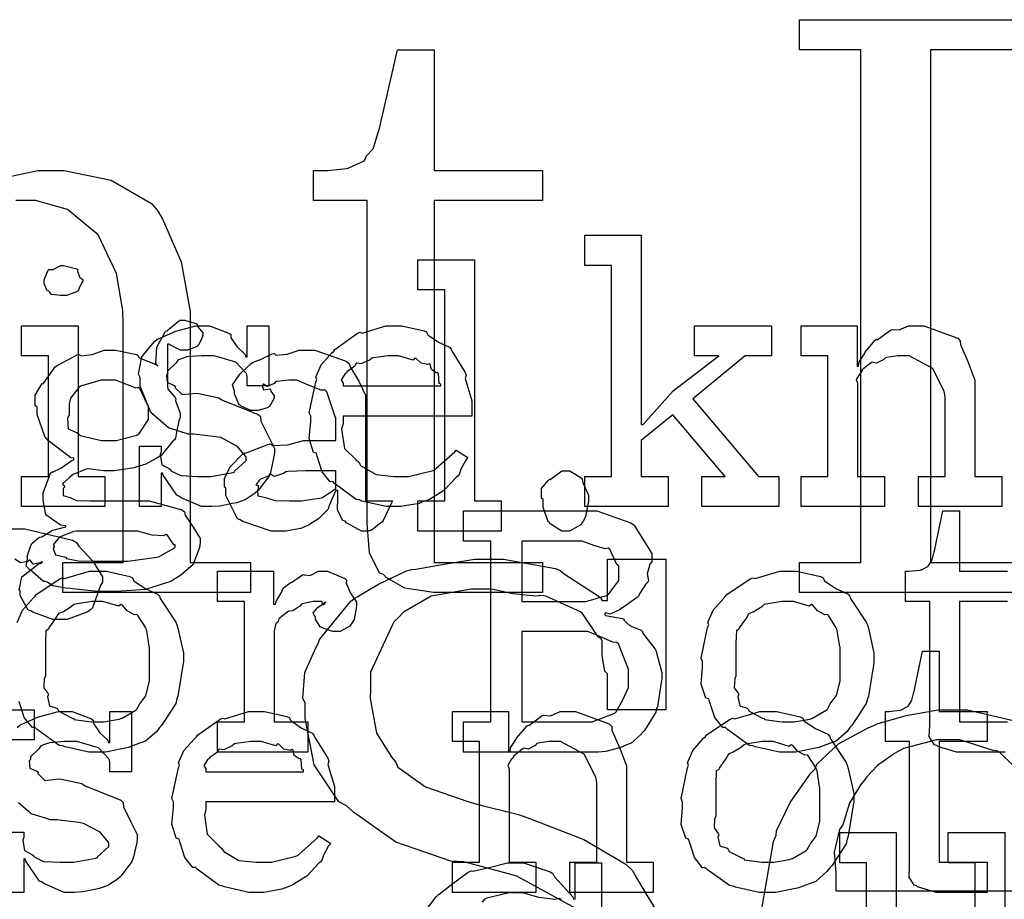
# Model space of a CAD drawing. Extents: x 0 to 8.5, y 0 to 11.
# Tile 322 of 379: x 5.138 to 5.592, y 6.855 to 7.26. Entities that reach past the tile are written whole.
import ezdxf

# ---------------------------------------------------------------- set-up
doc = ezdxf.new("R2010")
doc.units = 0
doc.layers.get('0').update_dxf_attribs({"linetype": 'CONTINUOUS'})

msp = doc.modelspace()

# ---------------------------------------------------------------- linework, layer by layer
at = {"color": 0}
for points in [[(5.60721, 6.9961), (5.49761, 6.9961), (5.49761, 7.00999), (5.49761, 7.00999), (5.52582, 7.00999), (5.52582, 7.2461), (5.49761, 7.2461), (5.49761, 7.25999), (5.60721, 7.25999)], [(5.60374, 7.2461), (5.55794, 7.2461), (5.55794, 7.00999), (5.55794, 7.00999), (5.60374, 7.00999)], [(5.13226, 7.18744), (5.14665, 7.19054), (5.15147, 7.19054), (5.15869, 7.19054), (5.18039, 7.18599), (5.19906, 7.17535), (5.20161, 7.17231), (5.20389, 7.16851), (5.21262, 7.14849), (5.21679, 7.12554), (5.21679, 7.11783), (5.21679, 7.00999), (5.24457, 7.00999), (5.24457, 6.9961), (5.15821, 6.9961), (5.15821, 7.00999), (5.18599, 7.00999), (5.18599, 7.12022), (5.18587, 7.12597), (5.18294, 7.14312), (5.17443, 7.16092), (5.16037, 7.17253), (5.14556, 7.17665), (5.14063, 7.17665), (5.13656, 7.17665)], [(5.59239, 6.92258), (5.59017, 6.92258), (5.58946, 6.92258), (5.58822, 6.92258), (5.58539, 6.92258), (5.58447, 6.92258), (5.58306, 6.92258), (5.57986, 6.92258), (5.57883, 6.92258), (5.57736, 6.92258), (5.57406, 6.92258), (5.57297, 6.92258), (5.57297, 6.92258), (5.56993, 6.92258), (5.56136, 6.92513), (5.56082, 6.92562), (5.55979, 6.92589), (5.5574, 6.92958), (5.55757, 6.93479), (5.55757, 6.93647), (5.55757, 6.99203), (5.5465, 6.99203), (5.5465, 7.00592), (5.54801, 7.00592), (5.54801, 7.00592), (5.55311, 7.00646), (5.55344, 7.00657), (5.55376, 7.00662), (5.55669, 7.00814), (5.55692, 7.00831), (5.55692, 7.00831), (5.55854, 7.01085), (5.55865, 7.01112), (5.55865, 7.01112), (5.55963, 7.01486), (5.55974, 7.01525), (5.56364, 7.03369), (5.57124, 7.03369), (5.57124, 7.00592), (5.59337, 7.00592)], [(5.1326, 7.02539), (5.14057, 7.02539), (5.16254, 7.02018), (5.1645, 7.0191), (5.16547, 7.01742), (5.17193, 7.01047), (5.17643, 7.00331), (5.17643, 7.00087), (5.17557, 6.99929), (5.17188, 6.9891), (5.17101, 6.98828), (5.16971, 6.98714), (5.1601, 6.98372), (5.1569, 6.98372), (5.15354, 6.98372), (5.14432, 6.98699), (5.14344, 6.98763), (5.14219, 6.98796), (5.13846, 6.99474), (5.13846, 6.99696), (5.13803, 6.99718), (5.13926, 7.00336), (5.14692, 7.00928), (5.14865, 7.00976), (5.14865, 7.01042), (5.14785, 7.00982), (5.14453, 7.00922), (5.14307, 7.01107), (5.14258, 7.01107), (5.14199, 7.01042), (5.13857, 7.00971), (5.13601, 7.0115)], [(5.39615, 6.84961), (5.3674, 6.86546), (5.3635, 6.86654), (5.34289, 6.87196), (5.33686, 6.87235), (5.31164, 6.88113), (5.29204, 6.89497), (5.28885, 6.89779), (5.28526, 6.89974), (5.27393, 6.91678), (5.26975, 6.93804), (5.26975, 6.9451), (5.26867, 6.94738), (5.26958, 6.95921), (5.27479, 6.9706), (5.27582, 6.97265), (5.27636, 6.9745), (5.2909, 6.99208), (5.29275, 6.99349), (5.29383, 6.99414), (5.3036, 6.99994), (5.31625, 7.00597), (5.31879, 7.00672), (5.32075, 7.00678), (5.33393, 7.00917), (5.34776, 7.0115), (5.35243, 7.0115), (5.36117, 7.0115), (5.3851, 7.00717), (5.38737, 7.00629), (5.38917, 7.00478), (5.40571, 6.99393), (5.40668, 6.9924), (5.40907, 6.9924), (5.40907, 7.0115), (5.43599, 7.0115), (5.43599, 6.94206), (5.40907, 6.94206), (5.40907, 6.95856), (5.40793, 6.95985), (5.40663, 6.96685), (5.40668, 6.97364), (5.40625, 6.97483), (5.40489, 6.97564), (5.39763, 6.98639), (5.39649, 6.98719), (5.39529, 6.98774), (5.38069, 6.99436), (5.3789, 6.99479), (5.37614, 6.99436), (5.36546, 6.99556), (5.35568, 6.99761), (5.35243, 6.99761), (5.34625, 6.99761), (5.32785, 6.99442), (5.31511, 6.98699), (5.31293, 6.98481), (5.31071, 6.98264), (5.29992, 6.95936), (5.29992, 6.95161), (5.29975, 6.94726), (5.30263, 6.93126), (5.30968, 6.92003), (5.31164, 6.91797), (5.3125, 6.91564), (5.32525, 6.90663), (5.34472, 6.89985), (5.34896, 6.89865), (5.36806, 6.89388), (5.37369, 6.89188), (5.39817, 6.88226), (5.41749, 6.87099), (5.42057, 6.86806), (5.42269, 6.86442), (5.433, 6.847)], [(5.13715, 6.98226), (5.1396, 6.98801), (5.14453, 6.99354), (5.1454, 6.99442), (5.14589, 6.99517), (5.15674, 7.00244), (5.15799, 7.00288), (5.15896, 7.0025), (5.17042, 7.00592), (5.17426, 7.00592), (5.17828, 7.00592), (5.18907, 7.00342), (5.19032, 7.00288), (5.19092, 7.00151), (5.19613, 6.99799), (5.20182, 6.99539), (5.20269, 6.99442), (5.20301, 6.99333), (5.21024, 6.98247), (5.21072, 6.98118), (5.21121, 6.97965), (5.21376, 6.9681), (5.21376, 6.96425), (5.21349, 6.96268), (5.21121, 6.9484), (5.21072, 6.9471), (5.21024, 6.94499), (5.20356, 6.93485), (5.20269, 6.93386), (5.20139, 6.93213), (5.19629, 6.92763), (5.19151, 6.92594), (5.19032, 6.9254), (5.18842, 6.92469), (5.17779, 6.92258), (5.17426, 6.92258), (5.17426, 6.92258), (5.17019, 6.92258), (5.15918, 6.92497), (5.15799, 6.9254), (5.15647, 6.92567), (5.14626, 6.933), (5.1454, 6.93386), (5.1441, 6.93386), (5.14035, 6.93858), (5.13803, 6.94586)], [(5.59337, 6.99203), (5.57124, 6.99203), (5.57124, 6.93647), (5.59337, 6.93647)], [(5.10286, 6.94206), (5.14497, 6.94206), (5.14497, 6.92817), (5.10286, 6.92817)], [(5.47999, 6.84847), (5.48568, 6.8814), (5.48676, 6.88433), (5.48703, 6.88633), (5.49328, 6.89942), (5.50282, 6.91282), (5.50478, 6.91493), (5.50553, 6.91704), (5.51557, 6.92638), (5.52929, 6.93375), (5.5319, 6.9349), (5.53342, 6.93554), (5.54676, 6.93946), (5.56147, 6.94206), (5.5664, 6.94206), (5.57493, 6.94206), (5.59799, 6.93664)], [(5.1371, 6.93397), (5.1384, 6.935), (5.13932, 6.93544), (5.14692, 6.93881), (5.15614, 6.94129), (5.15924, 6.94129), (5.16249, 6.94129), (5.17139, 6.93788), (5.17225, 6.93718), (5.17225, 6.93576), (5.17524, 6.93147), (5.17888, 6.92806), (5.17919, 6.92697), (5.17985, 6.92697), (5.17985, 6.94129), (5.18983, 6.94129), (5.18983, 6.91351), (5.17985, 6.91351), (5.17985, 6.91808), (5.17947, 6.91928), (5.17464, 6.92453), (5.16456, 6.9274), (5.16118, 6.9274), (5.15886, 6.9274), (5.15196, 6.92692), (5.14871, 6.92578), (5.14794, 6.92546), (5.14714, 6.92415), (5.14318, 6.92042), (5.14318, 6.91917), (5.14268, 6.91851), (5.1429, 6.91525), (5.14621, 6.91374), (5.14686, 6.91331), (5.14665, 6.91265), (5.14985, 6.90956), (5.15636, 6.91021), (5.1575, 6.91004), (5.16683, 6.9081), (5.16851, 6.90696), (5.18485, 6.90044), (5.18593, 6.89942), (5.18614, 6.89729), (5.18951, 6.89051), (5.19243, 6.88465), (5.19243, 6.88271), (5.19217, 6.88097), (5.1906, 6.87369), (5.19026, 6.87294), (5.18989, 6.87213), (5.18506, 6.8655), (5.1844, 6.8649), (5.18311, 6.86388), (5.17893, 6.86111), (5.17578, 6.86003), (5.17486, 6.85969), (5.17296, 6.85932), (5.16732, 6.85818), (5.16351, 6.85796), (5.16228, 6.85796), (5.16228, 6.85796), (5.15881, 6.85796), (5.14936, 6.86199), (5.14839, 6.86274), (5.1474, 6.86317), (5.14111, 6.8724), (5.14079, 6.87337), (5.14014, 6.87337), (5.14014, 6.85796), (5.13015, 6.85796)], [(5.60243, 6.91004), (5.58985, 6.92236), (5.58832, 6.92318), (5.58681, 6.92329), (5.5715, 6.92817), (5.5664, 6.92817), (5.56076, 6.92817), (5.54546, 6.92421), (5.54383, 6.92339), (5.54129, 6.92188), (5.53358, 6.91644), (5.52865, 6.91124), (5.52756, 6.90972), (5.52572, 6.9075), (5.52067, 6.89908), (5.51812, 6.89111), (5.51758, 6.88911), (5.51594, 6.88693), (5.51351, 6.87651), (5.51432, 6.86675), (5.51432, 6.8635), (5.51432, 6.85872), (5.51432, 6.85872), (5.61524, 6.85872)], [(5.13015, 6.88574), (5.14014, 6.88574), (5.14014, 6.88336), (5.13971, 6.882), (5.14046, 6.87722), (5.14393, 6.87543), (5.14469, 6.87489), (5.14458, 6.87446), (5.14931, 6.87224), (5.1569, 6.87185), (5.15944, 6.87185), (5.16314, 6.87185), (5.17333, 6.87369), (5.17421, 6.87403), (5.17404, 6.87424), (5.17942, 6.87913), (5.17942, 6.88075), (5.1791, 6.88124), (5.1754, 6.88569), (5.16764, 6.88976), (5.16531, 6.89008), (5.15533, 6.89139), (5.15261, 6.89139), (5.1435, 6.89421), (5.13769, 6.89925)], [(5.32422, 6.84804), (5.33018, 6.8559), (5.33122, 6.85704), (5.3316, 6.85715), (5.33718, 6.86165), (5.34489, 6.86729), (5.3464, 6.86789), (5.34711, 6.86768), (5.3546, 6.86942), (5.36307, 6.87158), (5.36594, 6.87158), (5.37044, 6.87158), (5.38276, 6.86746), (5.38396, 6.8666), (5.38476, 6.86507), (5.39312, 6.85585), (5.3935, 6.85465)], [(5.39415, 6.85465), (5.39415, 6.87158), (5.40631, 6.87158), (5.40631, 6.84381)], [(5.38797, 6.85465), (5.38678, 6.85508), (5.38493, 6.8546), (5.37744, 6.85563), (5.37011, 6.85769), (5.36768, 6.85769), (5.36388, 6.85769), (5.35357, 6.85536), (5.35249, 6.85487), (5.35129, 6.85351)]]:
    msp.add_lwpolyline(points, dxfattribs=at)
for points in [[(5.33339, 6.9961), (5.32894, 6.9961), (5.31569, 6.99815), (5.30707, 7.00299), (5.30583, 7.00435), (5.30404, 7.00504), (5.29943, 7.01443), (5.29844, 7.02789), (5.29844, 7.03233), (5.29844, 7.17665), (5.27371, 7.17665), (5.27371, 7.19054), (5.27718, 7.19054), (5.28028, 7.19054), (5.28879, 7.19146), (5.28956, 7.19163), (5.28999, 7.19179), (5.29665, 7.19476), (5.29715, 7.1951), (5.29715, 7.1951), (5.29807, 7.19721), (5.30106, 7.20042), (5.30126, 7.20096), (5.30126, 7.20096), (5.30365, 7.20844), (5.30388, 7.20921), (5.31233, 7.2461), (5.32926, 7.2461), (5.32926, 7.19054), (5.37918, 7.19054), (5.37918, 7.17665), (5.32926, 7.17665), (5.32926, 7.00999), (5.37918, 7.00999), (5.37918, 6.9961), (5.37706, 6.9961), (5.37229, 6.9961), (5.37071, 6.9961), (5.36789, 6.9961), (5.36154, 6.9961), (5.35943, 6.9961), (5.35618, 6.9961), (5.34885, 6.9961), (5.3464, 6.9961), (5.34315, 6.9961), (5.33583, 6.9961), (5.33339, 6.9961)], [(5.3986, 7.04958), (5.41097, 7.04958), (5.41097, 7.14681), (5.3986, 7.14681), (5.3986, 7.16069), (5.42464, 7.16069), (5.42464, 7.07346), (5.42551, 7.07346), (5.4394, 7.08908), (5.46044, 7.10514), (5.44917, 7.10514), (5.44917, 7.11903), (5.48475, 7.11903), (5.48475, 7.10514), (5.4726, 7.10514), (5.44851, 7.08539), (5.47868, 7.04958), (5.48801, 7.04958), (5.48801, 7.03569), (5.45264, 7.03569), (5.45264, 7.04958), (5.46326, 7.04958), (5.43918, 7.07801), (5.42464, 7.06608), (5.42464, 7.04958), (5.43701, 7.04958), (5.43701, 7.03569), (5.3986, 7.03569), (5.3986, 7.04958)], [(5.15847, 7.13292), (5.15707, 7.13292), (5.15289, 7.1334), (5.15207, 7.1346), (5.15175, 7.13488), (5.15099, 7.13504), (5.14958, 7.13851), (5.14958, 7.13965), (5.14958, 7.14008), (5.14958, 7.14008), (5.15136, 7.14453), (5.15175, 7.14486), (5.15175, 7.14486), (5.15369, 7.14486), (5.15728, 7.14681), (5.15847, 7.14681), (5.15847, 7.14681), (5.16461, 7.14518), (5.16499, 7.14486), (5.16488, 7.14399), (5.16596, 7.14117), (5.16737, 7.14035), (5.16737, 7.14008), (5.16737, 7.13965), (5.16683, 7.13889), (5.16564, 7.13624), (5.16521, 7.1351), (5.16499, 7.13488), (5.16407, 7.13439), (5.15983, 7.13292), (5.15847, 7.13292)], [(5.32178, 7.03831), (5.33415, 7.03831), (5.33415, 7.13553), (5.32178, 7.13553), (5.32178, 7.14942), (5.34782, 7.14942), (5.34782, 7.03831), (5.36019, 7.03831), (5.36019, 7.02442), (5.32178, 7.02442), (5.32178, 7.03831)], [(5.13917, 7.04958), (5.15153, 7.04958), (5.15153, 7.10514), (5.13917, 7.10514), (5.13917, 7.11903), (5.16521, 7.11903), (5.16521, 7.04958), (5.17757, 7.04958), (5.17757, 7.03569), (5.13917, 7.03569), (5.13917, 7.04958)], [(5.17839, 6.99664), (5.17415, 6.99664), (5.1626, 6.99772), (5.16146, 6.99794), (5.15944, 6.99804), (5.15354, 6.99918), (5.15088, 7.00087), (5.15018, 7.00119), (5.14931, 7.00114), (5.14421, 7.00569), (5.14388, 7.00618), (5.14339, 7.00608), (5.14128, 7.00819), (5.14193, 7.01161), (5.14193, 7.01269), (5.14176, 7.01275), (5.14318, 7.01731), (5.14344, 7.01768), (5.14344, 7.01768), (5.14404, 7.01888), (5.14692, 7.02132), (5.14735, 7.0216), (5.14735, 7.0216), (5.14844, 7.02171), (5.15246, 7.02419), (5.153, 7.02442), (5.15315, 7.02463), (5.15896, 7.02626), (5.1595, 7.02636), (5.1595, 7.02681), (5.15707, 7.02718), (5.15028, 7.03196), (5.14908, 7.03885), (5.14908, 7.04113), (5.14903, 7.04204), (5.1525, 7.05111), (5.15321, 7.05176), (5.15332, 7.0516), (5.15728, 7.05339), (5.16222, 7.05697), (5.16319, 7.05718), (5.16319, 7.05806), (5.16183, 7.05811), (5.15158, 7.06597), (5.15082, 7.06694), (5.14985, 7.06793), (5.14626, 7.07813), (5.14626, 7.08149), (5.14546, 7.08225), (5.1454, 7.08708), (5.14822, 7.09158), (5.14865, 7.09233), (5.14903, 7.09218), (5.15462, 7.10004), (5.15539, 7.10058), (5.15554, 7.10064), (5.16482, 7.10553), (5.16581, 7.10579), (5.1665, 7.10514), (5.17171, 7.10579), (5.17719, 7.10775), (5.17904, 7.10775), (5.1824, 7.10775), (5.19151, 7.10596), (5.19249, 7.10558), (5.19325, 7.10428), (5.20139, 7.10092), (5.20204, 7.10037), (5.20107, 7.10167), (5.20139, 7.1091), (5.20492, 7.11561), (5.20551, 7.11643), (5.206, 7.1166), (5.21213, 7.12164), (5.21419, 7.12164), (5.21419, 7.12164), (5.21962, 7.12001), (5.22006, 7.11968), (5.22032, 7.11843), (5.22265, 7.11567), (5.22265, 7.11469), (5.22228, 7.11361), (5.22065, 7.11003), (5.22026, 7.10969), (5.21972, 7.10921), (5.21556, 7.10775), (5.21419, 7.10775), (5.2124, 7.10775), (5.20742, 7.11014), (5.20703, 7.11057), (5.20638, 7.11057), (5.20638, 7.09104), (5.20649, 7.08979), (5.20996, 7.08599), (5.21029, 7.08539), (5.21007, 7.08442), (5.21224, 7.07867), (5.21224, 7.07671), (5.21164, 7.07514), (5.21056, 7.07004), (5.21007, 7.06728), (5.20964, 7.06651), (5.20876, 7.06575), (5.20344, 7.05925), (5.20269, 7.05871), (5.20111, 7.05778), (5.19635, 7.05518), (5.19325, 7.05425), (5.19228, 7.05393), (5.19108, 7.0535), (5.18201, 7.05219), (5.17904, 7.05219), (5.17686, 7.05219), (5.17101, 7.05296), (5.17036, 7.05306), (5.16894, 7.05285), (5.16292, 7.0504), (5.16233, 7.05003), (5.16118, 7.04915), (5.15799, 7.04611), (5.15886, 7.04497), (5.15886, 7.0446), (5.15831, 7.04394), (5.15836, 7.04081), (5.16157, 7.03988), (5.16211, 7.03961), (5.16211, 7.03961), (5.16465, 7.03847), (5.17068, 7.03831), (5.17275, 7.03831), (5.19249, 7.03831), (5.19792, 7.03831), (5.213, 7.03418), (5.21419, 7.03331), (5.21451, 7.03174), (5.21826, 7.02621), (5.22136, 7.021), (5.22136, 7.01921), (5.22108, 7.01682), (5.21821, 7.009), (5.21229, 7.00396), (5.2105, 7.00293), (5.20817, 7.00136), (5.19624, 6.99744), (5.18283, 6.99664), (5.17839, 6.99664)], [(5.22553, 7.03569), (5.22206, 7.03569), (5.21262, 7.03971), (5.21164, 7.04047), (5.21067, 7.0409), (5.20437, 7.05013), (5.20404, 7.05111), (5.2034, 7.05111), (5.2034, 7.03569), (5.19342, 7.03569), (5.19342, 7.06347), (5.2034, 7.06347), (5.2034, 7.06108), (5.20296, 7.05974), (5.20372, 7.05496), (5.20719, 7.05317), (5.20796, 7.05263), (5.20785, 7.05219), (5.21257, 7.04997), (5.22017, 7.04958), (5.22271, 7.04958), (5.2264, 7.04958), (5.2366, 7.05143), (5.23747, 7.05176), (5.23731, 7.05197), (5.24268, 7.05686), (5.24268, 7.05849), (5.24235, 7.05897), (5.23867, 7.06342), (5.2309, 7.06749), (5.22857, 7.06782), (5.21858, 7.06912), (5.21588, 7.06912), (5.20676, 7.07194), (5.20096, 7.07699), (5.19993, 7.07801), (5.19868, 7.07904), (5.19385, 7.09115), (5.19385, 7.09517), (5.19299, 7.09674), (5.1945, 7.10471), (5.20036, 7.11171), (5.20167, 7.11274), (5.20258, 7.11317), (5.21018, 7.11654), (5.2194, 7.11903), (5.2225, 7.11903), (5.22575, 7.11903), (5.23465, 7.11561), (5.23551, 7.1149), (5.23551, 7.1135), (5.2385, 7.10921), (5.24214, 7.10579), (5.24246, 7.10471), (5.24311, 7.10471), (5.24311, 7.11903), (5.2531, 7.11903), (5.2531, 7.09125), (5.24311, 7.09125), (5.24311, 7.09581), (5.24274, 7.097), (5.2379, 7.10226), (5.22781, 7.10514), (5.22444, 7.10514), (5.22211, 7.10514), (5.21522, 7.10465), (5.21197, 7.10351), (5.21121, 7.10319), (5.21039, 7.10189), (5.20643, 7.09814), (5.20643, 7.0969), (5.20594, 7.09625), (5.20617, 7.09299), (5.20947, 7.09147), (5.21013, 7.09104), (5.2099, 7.09039), (5.21311, 7.08729), (5.21962, 7.08794), (5.22076, 7.08778), (5.23008, 7.08583), (5.23178, 7.08469), (5.2481, 7.07818), (5.24918, 7.07715), (5.2494, 7.07503), (5.25276, 7.06825), (5.25569, 7.06239), (5.25569, 7.06044), (5.25543, 7.05871), (5.25385, 7.05143), (5.25353, 7.05067), (5.25315, 7.04986), (5.24832, 7.04324), (5.24767, 7.04264), (5.24636, 7.04161), (5.24219, 7.03885), (5.23904, 7.03776), (5.23812, 7.03743), (5.23622, 7.03706), (5.23058, 7.03592), (5.22678, 7.03569), (5.22553, 7.03569)], [(5.31119, 7.03569), (5.30707, 7.03569), (5.2959, 7.03825), (5.29471, 7.03874), (5.29329, 7.03901), (5.28336, 7.04633), (5.28256, 7.04719), (5.28136, 7.04715), (5.27761, 7.05176), (5.27539, 7.05897), (5.27496, 7.06022), (5.27371, 7.0606), (5.27171, 7.06711), (5.27235, 7.07482), (5.27235, 7.07736), (5.27171, 7.07894), (5.27468, 7.09304), (5.27518, 7.09429), (5.27474, 7.09532), (5.27718, 7.10097), (5.28212, 7.10644), (5.28299, 7.10732), (5.28347, 7.10807), (5.29394, 7.1155), (5.29514, 7.116), (5.29611, 7.11561), (5.30692, 7.11903), (5.31054, 7.11903), (5.31435, 7.11903), (5.3246, 7.11669), (5.32574, 7.11621), (5.32639, 7.11486), (5.33122, 7.11143), (5.33626, 7.10906), (5.33703, 7.10818), (5.33751, 7.1071), (5.34353, 7.09744), (5.34397, 7.09625), (5.34358, 7.09467), (5.34657, 7.08447), (5.34657, 7.08106), (5.34657, 7.07736), (5.28733, 7.07736), (5.28733, 7.07389), (5.28662, 7.07129), (5.28797, 7.0625), (5.29329, 7.05718), (5.29449, 7.0561), (5.29551, 7.05447), (5.30251, 7.0504), (5.31065, 7.04958), (5.31337, 7.04958), (5.31749, 7.04958), (5.32883, 7.05231), (5.32986, 7.05285), (5.33008, 7.05317), (5.33882, 7.06087), (5.33942, 7.06174), (5.34483, 7.05826), (5.34386, 7.05707), (5.34158, 7.0529), (5.34071, 7.05046), (5.34028, 7.04981), (5.33931, 7.0491), (5.33382, 7.04318), (5.33311, 7.04264), (5.3316, 7.04172), (5.32704, 7.03901), (5.32443, 7.03797), (5.32357, 7.03765), (5.32238, 7.03717), (5.31396, 7.03569), (5.31119, 7.03569)], [(5.49832, 7.04958), (5.51069, 7.04958), (5.51069, 7.10514), (5.49832, 7.10514), (5.49832, 7.11903), (5.52414, 7.11903), (5.52414, 7.10037), (5.52479, 7.10037), (5.52479, 7.10037), (5.52507, 7.10232), (5.52746, 7.10612), (5.52783, 7.10667), (5.52772, 7.10672), (5.5325, 7.11231), (5.53304, 7.11274), (5.53342, 7.11257), (5.5395, 7.11703), (5.54021, 7.11729), (5.54021, 7.11729), (5.54346, 7.11708), (5.54785, 7.11903), (5.54932, 7.11903), (5.5549, 7.11903), (5.57053, 7.11328), (5.57167, 7.11208), (5.57178, 7.11035), (5.57519, 7.10249), (5.5784, 7.09392), (5.5784, 7.09104), (5.5784, 7.04958), (5.59076, 7.04958), (5.59076, 7.03569), (5.55236, 7.03569), (5.55236, 7.04958), (5.56472, 7.04958), (5.56472, 7.08626), (5.56429, 7.08871), (5.55903, 7.09933), (5.54812, 7.10514), (5.54454, 7.10514), (5.54269, 7.10514), (5.53776, 7.10444), (5.53717, 7.10428), (5.5364, 7.1034), (5.5331, 7.10172), (5.53108, 7.10215), (5.53065, 7.10189), (5.52957, 7.10113), (5.52647, 7.09864), (5.52621, 7.09782), (5.5261, 7.09754), (5.52533, 7.0969), (5.52376, 7.09418), (5.52436, 7.0925), (5.52436, 7.0919), (5.52436, 7.04958), (5.53674, 7.04958), (5.53674, 7.03569), (5.49832, 7.03569), (5.49832, 7.04958)], [(5.25879, 7.02442), (5.25407, 7.02442), (5.24104, 7.02875), (5.2399, 7.02962), (5.23867, 7.03011), (5.23318, 7.04085), (5.23318, 7.04438), (5.23264, 7.04465), (5.23258, 7.04856), (5.23481, 7.05306), (5.23514, 7.05371), (5.23503, 7.05382), (5.2411, 7.06), (5.24186, 7.06044), (5.24235, 7.06022), (5.25256, 7.06435), (5.25379, 7.06456), (5.25493, 7.06381), (5.26178, 7.06418), (5.2691, 7.06608), (5.2716, 7.06608), (5.28396, 7.06608), (5.28396, 7.0765), (5.28364, 7.07704), (5.27979, 7.0886), (5.27897, 7.08931), (5.27713, 7.08931), (5.27132, 7.09158), (5.26594, 7.09386), (5.26421, 7.09386), (5.26221, 7.09386), (5.25678, 7.09332), (5.25618, 7.09321), (5.25553, 7.09244), (5.25239, 7.09104), (5.25065, 7.09207), (5.25032, 7.0919), (5.25032, 7.09169), (5.25006, 7.09136), (5.2506, 7.08942), (5.25347, 7.08996), (5.25379, 7.08974), (5.25396, 7.08882), (5.25553, 7.08675), (5.25553, 7.08604), (5.25526, 7.08507), (5.25336, 7.08182), (5.25293, 7.08149), (5.2525, 7.08111), (5.24794, 7.07997), (5.24642, 7.07997), (5.24479, 7.07997), (5.24035, 7.08197), (5.2399, 7.08236), (5.23936, 7.08257), (5.23731, 7.08762), (5.23731, 7.08931), (5.23714, 7.08931), (5.23628, 7.09174), (5.2391, 7.09571), (5.23947, 7.09625), (5.23975, 7.09663), (5.2449, 7.10167), (5.24556, 7.10211), (5.24556, 7.10206), (5.24924, 7.1034), (5.25456, 7.10601), (5.25553, 7.10622), (5.25624, 7.10547), (5.26144, 7.10585), (5.26708, 7.10775), (5.26899, 7.10775), (5.27425, 7.10775), (5.28874, 7.10271), (5.29004, 7.10167), (5.29047, 7.10004), (5.29449, 7.09353), (5.29764, 7.08697), (5.29764, 7.08475), (5.29764, 7.03831), (5.31, 7.03831), (5.30957, 7.03738), (5.30572, 7.02924), (5.30524, 7.02854), (5.30404, 7.02772), (5.30062, 7.02496), (5.29883, 7.02442), (5.29829, 7.02442), (5.29579, 7.02442), (5.28885, 7.02821), (5.28831, 7.02897), (5.28711, 7.02935), (5.28467, 7.03396), (5.28483, 7.03965), (5.28483, 7.04156), (5.28483, 7.04308), (5.28396, 7.04308), (5.28342, 7.0421), (5.28103, 7.03651), (5.28071, 7.03592), (5.28039, 7.03444), (5.27642, 7.03049), (5.27593, 7.03006), (5.27479, 7.02935), (5.27138, 7.02713), (5.26926, 7.02621), (5.26856, 7.02593), (5.26768, 7.02556), (5.26101, 7.02442), (5.25879, 7.02442)], [(5.28733, 7.09125), (5.33225, 7.09125), (5.33225, 7.09212), (5.33149, 7.09239), (5.33117, 7.09694), (5.33094, 7.09733), (5.33024, 7.09728), (5.32807, 7.09879), (5.32747, 7.10118), (5.32704, 7.10146), (5.32633, 7.10107), (5.32319, 7.10172), (5.32096, 7.10394), (5.32032, 7.10406), (5.31961, 7.10319), (5.31278, 7.10514), (5.31054, 7.10514), (5.30806, 7.10514), (5.30126, 7.10428), (5.30057, 7.10406), (5.29949, 7.10319), (5.29551, 7.1014), (5.29362, 7.10172), (5.29318, 7.10146), (5.29264, 7.10032), (5.28907, 7.09776), (5.28885, 7.09733), (5.28808, 7.09674), (5.2864, 7.09407), (5.28733, 7.09261), (5.28733, 7.09212), (5.28733, 7.09125)], [(5.17925, 7.06608), (5.18267, 7.06608), (5.19217, 7.06863), (5.19293, 7.06912), (5.19347, 7.06944), (5.19769, 7.07574), (5.19769, 7.07781), (5.19769, 7.08214), (5.19706, 7.0829), (5.19368, 7.09011), (5.19293, 7.0906), (5.19194, 7.09028), (5.1824, 7.09386), (5.17925, 7.09386), (5.17583, 7.09386), (5.16635, 7.09115), (5.16558, 7.0906), (5.16465, 7.08936), (5.16174, 7.08567), (5.16103, 7.08306), (5.16103, 7.08214), (5.16103, 7.07781), (5.16032, 7.07656), (5.1606, 7.07146), (5.16482, 7.06967), (5.16558, 7.06912), (5.16607, 7.06836), (5.17594, 7.06608), (5.17925, 7.06608)], [(5.26465, 7.03831), (5.26807, 7.03831), (5.27735, 7.03976), (5.27832, 7.04004), (5.27826, 7.04021), (5.28396, 7.044), (5.28396, 7.04525), (5.28396, 7.05219), (5.27311, 7.05219), (5.27007, 7.05219), (5.26178, 7.05186), (5.26096, 7.05176), (5.25988, 7.05089), (5.25558, 7.04953), (5.25379, 7.05062), (5.25336, 7.05046), (5.25299, 7.04964), (5.24946, 7.0485), (5.24924, 7.04829), (5.24864, 7.04769), (5.24707, 7.04563), (5.24815, 7.04536), (5.24815, 7.04525), (5.24815, 7.04372), (5.24778, 7.04329), (5.24804, 7.04069), (5.25174, 7.03988), (5.2525, 7.03961), (5.2525, 7.03961), (5.25597, 7.03847), (5.26247, 7.03831), (5.26465, 7.03831)], [(5.38992, 7.02442), (5.38803, 7.02442), (5.38276, 7.02767), (5.38232, 7.02832), (5.38178, 7.02865), (5.3795, 7.03543), (5.3795, 7.03765), (5.3795, 7.03896), (5.37875, 7.03961), (5.37869, 7.04394), (5.38183, 7.04764), (5.38232, 7.04829), (5.38271, 7.04813), (5.38807, 7.05219), (5.38992, 7.05219), (5.39182, 7.05219), (5.39703, 7.04893), (5.39751, 7.04829), (5.39779, 7.04682), (5.40033, 7.04096), (5.40033, 7.03896), (5.40033, 7.03765), (5.39996, 7.03603), (5.39899, 7.03097), (5.39794, 7.02897), (5.39751, 7.02832), (5.39686, 7.02735), (5.39165, 7.02442), (5.38992, 7.02442)], [(5.34278, 6.93647), (5.35536, 6.93647), (5.35536, 7.01981), (5.34278, 7.01981), (5.34278, 7.03369), (5.39854, 7.03369), (5.40424, 7.03369), (5.41992, 7.02826), (5.42133, 7.02718), (5.42231, 7.02556), (5.42958, 7.01411), (5.42958, 7.01025), (5.42865, 7.00922), (5.42746, 7.00478), (5.42796, 7.00163), (5.42763, 7.00092), (5.42665, 6.99978), (5.42421, 6.99599), (5.42329, 6.99425), (5.42285, 6.99376), (5.42182, 6.99317), (5.41656, 6.98931), (5.4159, 6.98899), (5.41461, 6.98812), (5.41032, 6.98617), (5.40842, 6.98671), (5.40788, 6.9866), (5.40788, 6.98617), (5.40821, 6.98546), (5.41601, 6.9841), (5.41678, 6.98378), (5.41661, 6.9834), (5.41954, 6.98068), (5.42458, 6.97879), (5.42524, 6.97814), (5.42518, 6.97754), (5.4311, 6.96994), (5.43153, 6.96903), (5.43192, 6.96772), (5.43414, 6.95925), (5.43414, 6.95643), (5.43386, 6.95469), (5.43213, 6.94363), (5.43175, 6.94254), (5.43132, 6.94103), (5.42611, 6.93246), (5.42546, 6.93169), (5.42421, 6.93033), (5.42003, 6.92671), (5.41683, 6.9254), (5.4159, 6.92497), (5.41401, 6.92443), (5.40836, 6.9229), (5.40474, 6.92258), (5.40354, 6.92258), (5.34278, 6.92258), (5.34278, 6.93647)], [(5.15408, 7.01704), (5.15375, 7.01639), (5.15479, 7.01346), (5.15875, 7.01253), (5.15972, 7.01226), (5.15978, 7.01183), (5.16515, 7.01074), (5.17279, 7.01053), (5.17535, 7.01053), (5.18317, 7.01053), (5.18804, 7.01053), (5.2015, 7.01237), (5.20269, 7.01269), (5.20285, 7.01286), (5.20985, 7.01682), (5.20985, 7.01812), (5.20936, 7.01801), (5.20622, 7.02263), (5.20551, 7.02289), (5.20464, 7.02214), (5.19933, 7.02251), (5.19254, 7.02442), (5.19032, 7.02442), (5.16428, 7.02442), (5.16319, 7.02425), (5.15685, 7.02171), (5.15647, 7.02138), (5.15576, 7.02056), (5.15365, 7.01801), (5.15408, 7.01731), (5.15408, 7.01704)], [(5.36968, 6.99203), (5.39572, 6.99203), (5.39914, 6.99203), (5.40858, 6.99474), (5.4094, 6.99528), (5.40967, 6.99556), (5.41439, 7.00157), (5.41439, 7.00353), (5.41439, 7.00831), (5.41342, 7.00896), (5.41021, 7.016), (5.4094, 7.01654), (5.40804, 7.01622), (5.40278, 7.01768), (5.39746, 7.01981), (5.39572, 7.01981), (5.36968, 7.01981), (5.36968, 6.99203)], [(5.22944, 6.93647), (5.24181, 6.93647), (5.24181, 6.99203), (5.22944, 6.99203), (5.22944, 7.00592), (5.25526, 7.00592), (5.25526, 6.99072), (5.25613, 6.99072), (5.25613, 6.99072), (5.25646, 6.99192), (5.25863, 6.99571), (5.25896, 6.99615), (5.25896, 6.99615), (5.25965, 6.99815), (5.26286, 7.0006), (5.26329, 7.00092), (5.26357, 7.00065), (5.26861, 7.00418), (5.26915, 7.00439), (5.26915, 7.00429), (5.27208, 7.00401), (5.27588, 7.00592), (5.27718, 7.00592), (5.28011, 7.00592), (5.28814, 7.0025), (5.2889, 7.00179), (5.28863, 7.00043), (5.29075, 6.99576), (5.29346, 6.99169), (5.29346, 6.99029), (5.29324, 6.98867), (5.29243, 6.98372), (5.29129, 6.98193), (5.29085, 6.98139), (5.29042, 6.98058), (5.28586, 6.97814), (5.28435, 6.97814), (5.28256, 6.97814), (5.27761, 6.97976), (5.27718, 6.98008), (5.27669, 6.98025), (5.27458, 6.98389), (5.27458, 6.98508), (5.27431, 6.98508), (5.27344, 6.98671), (5.27567, 6.98921), (5.27588, 6.98942), (5.27582, 6.98942), (5.27576, 6.98942), (5.27881, 6.99154), (5.27914, 6.9916), (5.27914, 6.99181), (5.27903, 6.99143), (5.27806, 6.99029), (5.27756, 6.99203), (5.2774, 6.99203), (5.27681, 6.99203), (5.27544, 6.99203), (5.27501, 6.99203), (5.27328, 6.99203), (5.26861, 6.99094), (5.26807, 6.99072), (5.26731, 6.98981), (5.26406, 6.98763), (5.26215, 6.98757), (5.26178, 6.98725), (5.26069, 6.98649), (5.2576, 6.98394), (5.25738, 6.98281), (5.25722, 6.98247), (5.25629, 6.98178), (5.25549, 6.9784), (5.25549, 6.97726), (5.25549, 6.93647), (5.27111, 6.93647), (5.27111, 6.92258), (5.22944, 6.92258), (5.22944, 6.93647)], [(5.4924, 6.92258), (5.48833, 6.92258), (5.47732, 6.92497), (5.47613, 6.9254), (5.47461, 6.92567), (5.46442, 6.933), (5.46354, 6.93386), (5.46224, 6.93386), (5.4585, 6.93858), (5.45617, 6.94586), (5.45574, 6.9471), (5.45449, 6.94749), (5.45226, 6.95389), (5.4529, 6.96169), (5.4529, 6.96425), (5.45226, 6.96582), (5.45524, 6.97993), (5.45574, 6.98118), (5.45529, 6.98226), (5.45774, 6.98801), (5.46268, 6.99354), (5.46354, 6.99442), (5.46403, 6.99517), (5.47488, 7.00244), (5.47613, 7.00288), (5.47711, 7.0025), (5.48856, 7.00592), (5.4924, 7.00592), (5.49642, 7.00592), (5.50722, 7.00342), (5.50846, 7.00288), (5.50906, 7.00151), (5.51426, 6.99799), (5.51997, 6.99539), (5.52083, 6.99442), (5.52115, 6.99333), (5.52838, 6.98247), (5.52886, 6.98118), (5.52935, 6.97965), (5.5319, 6.9681), (5.5319, 6.96425), (5.53163, 6.96268), (5.52935, 6.9484), (5.52886, 6.9471), (5.52838, 6.94499), (5.52171, 6.93485), (5.52083, 6.93386), (5.51953, 6.93213), (5.51443, 6.92763), (5.50965, 6.92594), (5.50846, 6.9254), (5.50657, 6.92469), (5.49593, 6.92258), (5.4924, 6.92258)], [(5.17426, 6.93647), (5.17692, 6.93647), (5.18414, 6.93778), (5.1849, 6.93799), (5.18544, 6.93815), (5.19179, 6.94189), (5.19228, 6.94233), (5.19228, 6.94233), (5.19363, 6.94482), (5.1964, 6.94846), (5.19661, 6.94906), (5.19661, 6.94906), (5.19814, 6.9554), (5.19814, 6.95751), (5.19814, 6.97097), (5.19797, 6.97119), (5.19683, 6.97863), (5.19661, 6.97922), (5.1964, 6.97982), (5.19276, 6.98551), (5.19228, 6.98594), (5.19119, 6.98583), (5.18778, 6.98763), (5.18565, 6.99029), (5.1849, 6.9905), (5.18392, 6.98975), (5.17665, 6.99203), (5.17426, 6.99203), (5.1715, 6.99203), (5.16396, 6.99078), (5.16319, 6.9905), (5.16206, 6.98953), (5.1581, 6.98708), (5.15619, 6.98639), (5.15582, 6.98594), (5.15528, 6.98486), (5.15169, 6.97987), (5.15147, 6.97922), (5.15039, 6.97851), (5.15018, 6.97288), (5.15018, 6.97097), (5.15018, 6.95751), (5.14958, 6.95643), (5.14936, 6.95226), (5.15126, 6.94971), (5.15147, 6.94906), (5.15104, 6.94803), (5.15196, 6.94396), (5.15533, 6.94287), (5.15582, 6.94233), (5.15625, 6.9414), (5.16243, 6.93826), (5.16319, 6.93799), (5.16325, 6.93761), (5.1715, 6.93647), (5.17426, 6.93647)], [(5.4924, 6.93647), (5.49507, 6.93647), (5.50228, 6.93778), (5.50304, 6.93799), (5.50358, 6.93815), (5.50993, 6.94189), (5.51042, 6.94233), (5.51042, 6.94233), (5.51178, 6.94482), (5.51454, 6.94846), (5.51476, 6.94906), (5.51476, 6.94906), (5.51628, 6.9554), (5.51628, 6.95751), (5.51628, 6.97097), (5.51611, 6.97119), (5.51497, 6.97863), (5.51476, 6.97922), (5.51454, 6.97982), (5.5109, 6.98551), (5.51042, 6.98594), (5.50933, 6.98583), (5.50592, 6.98763), (5.50379, 6.99029), (5.50304, 6.9905), (5.50206, 6.98975), (5.49479, 6.99203), (5.4924, 6.99203), (5.48964, 6.99203), (5.4821, 6.99078), (5.48133, 6.9905), (5.48019, 6.98953), (5.47624, 6.98708), (5.47433, 6.98639), (5.47396, 6.98594), (5.47342, 6.98486), (5.46983, 6.97987), (5.46962, 6.97922), (5.46853, 6.97851), (5.46832, 6.97288), (5.46832, 6.97097), (5.46832, 6.95751), (5.46772, 6.95643), (5.4675, 6.95226), (5.4694, 6.94971), (5.46962, 6.94906), (5.46918, 6.94803), (5.47011, 6.94396), (5.47347, 6.94287), (5.47396, 6.94233), (5.47439, 6.9414), (5.48058, 6.93826), (5.48133, 6.93799), (5.48139, 6.93761), (5.48964, 6.93647), (5.4924, 6.93647)], [(5.36968, 6.93647), (5.39833, 6.93647), (5.40207, 6.93647), (5.41243, 6.94049), (5.41331, 6.94125), (5.41336, 6.94168), (5.41607, 6.9464), (5.41872, 6.95231), (5.41872, 6.95426), (5.41872, 6.96056), (5.41857, 6.96104), (5.41417, 6.97239), (5.41331, 6.97314), (5.41157, 6.97325), (5.40565, 6.97581), (5.40012, 6.97814), (5.39833, 6.97814), (5.36968, 6.97814), (5.36968, 6.93647)], [(5.56364, 6.85796), (5.5606, 6.85796), (5.55203, 6.86051), (5.55149, 6.861), (5.55046, 6.86128), (5.54807, 6.86496), (5.54824, 6.87017), (5.54824, 6.87185), (5.54824, 6.9274), (5.53717, 6.9274), (5.53717, 6.94129), (5.53868, 6.94129), (5.53868, 6.94129), (5.54378, 6.94185), (5.54411, 6.94194), (5.54443, 6.942), (5.54736, 6.94353), (5.54758, 6.94368), (5.54758, 6.94368), (5.54921, 6.94624), (5.54932, 6.9465), (5.54932, 6.9465), (5.55029, 6.95025), (5.5504, 6.95063), (5.55431, 6.96907), (5.5619, 6.96907), (5.5619, 6.94129), (5.58404, 6.94129), (5.58404, 6.9274), (5.5619, 6.9274), (5.5619, 6.87185), (5.58404, 6.87185), (5.58404, 6.85796), (5.58306, 6.85796), (5.58083, 6.85796), (5.58014, 6.85796), (5.57889, 6.85796), (5.57607, 6.85796), (5.57514, 6.85796), (5.57374, 6.85796), (5.57053, 6.85796), (5.5695, 6.85796), (5.56803, 6.85796), (5.56472, 6.85796), (5.56364, 6.85796)], [(5.24794, 6.85796), (5.24382, 6.85796), (5.23264, 6.86051), (5.23144, 6.861), (5.23004, 6.86128), (5.22011, 6.8686), (5.21929, 6.86947), (5.2181, 6.86942), (5.21436, 6.87403), (5.21213, 6.88124), (5.21169, 6.88249), (5.21044, 6.88286), (5.20844, 6.88938), (5.2091, 6.89708), (5.2091, 6.89963), (5.20844, 6.90121), (5.21143, 6.91531), (5.21192, 6.91656), (5.21149, 6.91758), (5.21392, 6.92324), (5.21886, 6.92871), (5.21972, 6.92958), (5.22021, 6.93033), (5.23068, 6.93778), (5.23188, 6.93826), (5.23286, 6.93788), (5.24365, 6.94129), (5.24729, 6.94129), (5.25108, 6.94129), (5.26133, 6.93896), (5.26247, 6.93847), (5.26313, 6.93712), (5.26796, 6.93371), (5.273, 6.93132), (5.27376, 6.93044), (5.27425, 6.92936), (5.28028, 6.91971), (5.28071, 6.91851), (5.28033, 6.91694), (5.28331, 6.90674), (5.28331, 6.90332), (5.28331, 6.89963), (5.22407, 6.89963), (5.22407, 6.89615), (5.22336, 6.89356), (5.22472, 6.88476), (5.23004, 6.87944), (5.23122, 6.87836), (5.23226, 6.87674), (5.23926, 6.87267), (5.2474, 6.87185), (5.25011, 6.87185), (5.25424, 6.87185), (5.26557, 6.87457), (5.2666, 6.87511), (5.26682, 6.87543), (5.27556, 6.88314), (5.27615, 6.884), (5.28157, 6.88053), (5.2806, 6.87935), (5.27832, 6.87517), (5.27746, 6.87272), (5.27701, 6.87207), (5.27604, 6.87136), (5.27056, 6.86546), (5.26986, 6.8649), (5.26833, 6.86399), (5.26378, 6.86128), (5.26118, 6.86025), (5.26031, 6.85992), (5.25911, 6.85943), (5.25071, 6.85796), (5.24794, 6.85796)], [(5.33772, 6.87185), (5.3501, 6.87185), (5.3501, 6.9274), (5.33772, 6.9274), (5.33772, 6.94129), (5.36356, 6.94129), (5.36356, 6.92264), (5.36421, 6.92264), (5.36421, 6.92264), (5.36447, 6.92458), (5.36686, 6.92839), (5.36724, 6.92893), (5.36714, 6.92899), (5.3719, 6.93457), (5.37244, 6.935), (5.37283, 6.93485), (5.3789, 6.93929), (5.37961, 6.93956), (5.37961, 6.93956), (5.38286, 6.93935), (5.38726, 6.94129), (5.38872, 6.94129), (5.39432, 6.94129), (5.40994, 6.93554), (5.41108, 6.93435), (5.41118, 6.93261), (5.41461, 6.92475), (5.41781, 6.91618), (5.41781, 6.91331), (5.41781, 6.87185), (5.43018, 6.87185), (5.43018, 6.85796), (5.39176, 6.85796), (5.39176, 6.87185), (5.40414, 6.87185), (5.40414, 6.90853), (5.40369, 6.91097), (5.39844, 6.9216), (5.38753, 6.9274), (5.38396, 6.9274), (5.38211, 6.9274), (5.37717, 6.92671), (5.37657, 6.92654), (5.37582, 6.92567), (5.3725, 6.92399), (5.3705, 6.92443), (5.37007, 6.92415), (5.36897, 6.92339), (5.36589, 6.9209), (5.36561, 6.92008), (5.3655, 6.91982), (5.36475, 6.91917), (5.36317, 6.91644), (5.36376, 6.91476), (5.36376, 6.91417), (5.36376, 6.87185), (5.37614, 6.87185), (5.37614, 6.85796), (5.33772, 6.85796), (5.33772, 6.87185)], [(5.48313, 6.85796), (5.47906, 6.85796), (5.46804, 6.86035), (5.46685, 6.86079), (5.46533, 6.86106), (5.45514, 6.86838), (5.45426, 6.86925), (5.45296, 6.86925), (5.44922, 6.87397), (5.44689, 6.88124), (5.44646, 6.88249), (5.44521, 6.88286), (5.44299, 6.88926), (5.44363, 6.89708), (5.44363, 6.89963), (5.44299, 6.90121), (5.44596, 6.91531), (5.44646, 6.91656), (5.44601, 6.91764), (5.44846, 6.92339), (5.4534, 6.92893), (5.45426, 6.92979), (5.45475, 6.93056), (5.4656, 6.93782), (5.46685, 6.93826), (5.46783, 6.93788), (5.47928, 6.94129), (5.48313, 6.94129), (5.48714, 6.94129), (5.49794, 6.93881), (5.49918, 6.93826), (5.49978, 6.9369), (5.50499, 6.93338), (5.51069, 6.93078), (5.51156, 6.92979), (5.51188, 6.92871), (5.5191, 6.91786), (5.51958, 6.91656), (5.52007, 6.91504), (5.52263, 6.90349), (5.52263, 6.89963), (5.52235, 6.89806), (5.52007, 6.88379), (5.51958, 6.88249), (5.5191, 6.88037), (5.51243, 6.87022), (5.51156, 6.86925), (5.51025, 6.86751), (5.50515, 6.86301), (5.50038, 6.86133), (5.49918, 6.86079), (5.49729, 6.86008), (5.48665, 6.85796), (5.48313, 6.85796)], [(5.22407, 6.91351), (5.26899, 6.91351), (5.26899, 6.91439), (5.26824, 6.91465), (5.2679, 6.91922), (5.26768, 6.9196), (5.26699, 6.91954), (5.26481, 6.92106), (5.26421, 6.92344), (5.26378, 6.92372), (5.26307, 6.92333), (5.25993, 6.92399), (5.25771, 6.92622), (5.25706, 6.92632), (5.25635, 6.92546), (5.24951, 6.9274), (5.24729, 6.9274), (5.24479, 6.9274), (5.23801, 6.92654), (5.23731, 6.92632), (5.23622, 6.92546), (5.23226, 6.92367), (5.23036, 6.92399), (5.22993, 6.92372), (5.22939, 6.92258), (5.22581, 6.92003), (5.22558, 6.9196), (5.22483, 6.919), (5.22314, 6.91635), (5.22407, 6.91488), (5.22407, 6.91439), (5.22407, 6.91351)], [(5.48313, 6.87185), (5.48579, 6.87185), (5.493, 6.87315), (5.49376, 6.87337), (5.49431, 6.87354), (5.50065, 6.87728), (5.50114, 6.87771), (5.50114, 6.87771), (5.5025, 6.88021), (5.50526, 6.88385), (5.50549, 6.88444), (5.50549, 6.88444), (5.507, 6.89079), (5.507, 6.8929), (5.507, 6.90636), (5.50683, 6.90657), (5.50569, 6.91401), (5.50549, 6.91461), (5.50526, 6.91521), (5.50163, 6.9209), (5.50114, 6.92133), (5.50006, 6.92122), (5.49664, 6.92301), (5.49451, 6.92567), (5.49376, 6.92589), (5.49278, 6.92513), (5.48551, 6.9274), (5.48313, 6.9274), (5.48036, 6.9274), (5.47282, 6.92617), (5.47206, 6.92589), (5.47092, 6.92492), (5.46696, 6.92247), (5.46506, 6.92176), (5.46468, 6.92133), (5.46414, 6.92025), (5.46056, 6.91525), (5.46035, 6.91461), (5.45925, 6.9139), (5.45904, 6.90826), (5.45904, 6.90636), (5.45904, 6.8929), (5.45844, 6.89182), (5.45822, 6.88764), (5.46013, 6.8851), (5.46035, 6.88444), (5.4599, 6.8834), (5.46083, 6.87935), (5.46419, 6.87825), (5.46468, 6.87771), (5.46511, 6.87679), (5.47131, 6.87364), (5.47206, 6.87337), (5.47211, 6.87299), (5.48036, 6.87185), (5.48313, 6.87185)], [(5.51611, 6.77436), (5.52849, 6.77436), (5.52849, 6.87158), (5.51611, 6.87158), (5.51611, 6.88547), (5.54215, 6.88547), (5.54215, 6.77436), (5.55453, 6.77436), (5.55453, 6.76047), (5.51611, 6.76047), (5.51611, 6.77436)], [(5.56614, 6.77436), (5.5785, 6.77436), (5.5785, 6.87158), (5.56614, 6.87158), (5.56614, 6.88547), (5.59218, 6.88547), (5.59218, 6.77436), (5.60454, 6.77436), (5.60454, 6.76047), (5.56614, 6.76047), (5.56614, 6.77436)]]:
    msp.add_lwpolyline(points, close=True, dxfattribs=at)

doc.saveas('drawing.dxf')
